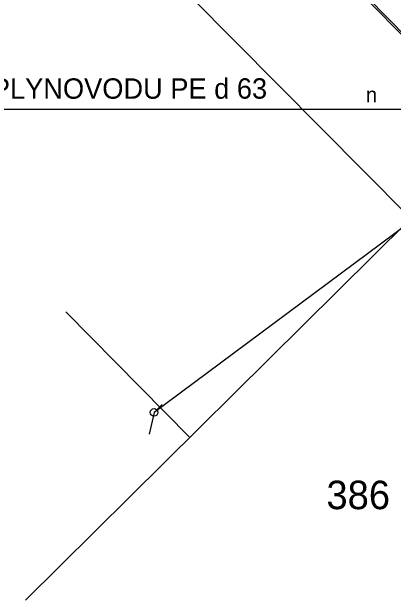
# Model space of a CAD drawing. Extents: x -643342 to -638635, y -1201752 to -1189948.
# Drawn here: x -639546.68 to -639523.25, y -1192646.47 to -1192610.36 of the extents above; entities that cross this region are included whole.
import ezdxf

# ---------------------------------------------------------------- set-up
doc = ezdxf.new("R2010")
doc.units = 0
for name, color, linetype in [('42', 7, 'Continuous'), ('IS_EL_NN_NADZEMNÍ', 7, 'Continuous'), ('IS_EL_NN_PODZEMNÍ', 7, 'Continuous'), ('K-HRANICE_KN', 7, 'Continuous'), ('K-ČÍSLA_PARCEL', 7, 'Continuous'), ('tomaštík - Džuganovi - Vrstva 36', 7, 'Continuous'), ('Z-budovy', 7, 'Continuous')]:
    doc.layers.add(name, color=color, linetype=linetype)

msp = doc.modelspace()

# ---------------------------------------------------------------- linework, layer by layer
at = {"layer": '42'}
msp.add_line((-639520.256, -1192616.346), (-639573.902, -1192616.346), dxfattribs=at)
at = {"layer": 'IS_EL_NN_NADZEMNÍ'}
msp.add_lwpolyline([(-639537.772, -1192634.775), (-639537.438, -1192634.445)], dxfattribs=at)
msp.add_circle((-639537.94, -1192634.94), 0.235, dxfattribs=at)
at = {"layer": 'IS_EL_NN_PODZEMNÍ'}
for p, q in [((-639520.49, -1192621.97), (-639537.94, -1192634.94)), ((-639537.94, -1192634.94), (-639538.25, -1192636.27))]:
    msp.add_line(p, q, dxfattribs=at)
at = {"layer": 'K-HRANICE_KN'}
for p, q in [((-639537.98, -1192596.29), (-639516.86, -1192617.73)), ((-639543.41, -1192601.63), (-639522.19, -1192623.03)), ((-639516.79, -1192617.7), (-639545.828, -1192646.466)), ((-639516.79, -1192617.7), (-639545.828, -1192646.466)), ((-639535.74, -1192636.473), (-639543.365, -1192628.776)), ((-639535.74, -1192636.473), (-639543.365, -1192628.776))]:
    msp.add_line(p, q, dxfattribs=at)
at = {"layer": 'Z-budovy'}
msp.add_line((-639532.275, -1192601.863), (-639516.79, -1192617.7), dxfattribs=at)

# ---------------------------------------------------------------- texts
at = {"layer": 'K-ČÍSLA_PARCEL'}
msp.add_text('386', height=1.75, dxfattribs=at).set_placement((-639527.353, -1192640.879))
msp.add_text('386', height=1.75, dxfattribs=at).set_placement((-639527.353, -1192640.879))
at = {"layer": 'tomaštík - Džuganovi - Vrstva 36'}
for s, height, p in [('PROPOJ DO STÁVAJÍCÍHO STL PLYNOVODU PE d 63', 1.25, (-639573.167, -1192615.709)), ('n', 0.938, (-639524.937, -1192615.918))]:
    msp.add_text(s, height=height, rotation=0.0307, dxfattribs=at).set_placement(p)

doc.saveas('drawing.dxf')
